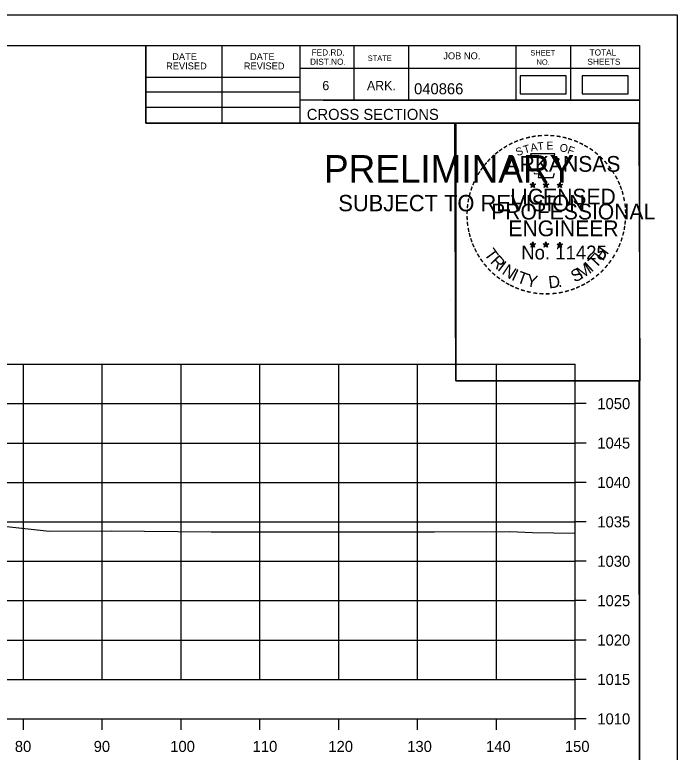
# Model space of a CAD drawing. Extents: x 1370565 to 1374448, y 301010 to 304637.
# Drawn here: x 1373447.7 to 1373531.7, y 301844.7 to 301938.3 of the extents above; entities that cross this region are included whole.
import ezdxf

# ---------------------------------------------------------------- set-up
doc = ezdxf.new("R2010")
doc.units = 0
for name, color, linetype in [('Default', 7, 'Continuous'), ('R_Axis', 7, 'Continuous'), ('R_Axis Annot', 7, 'Continuous'), ('R_Border', 7, 'Continuous'), ('R_Border PE', 7, 'Continuous'), ('R_Border Prem', 7, 'Continuous'), ('R_Drive', 7, 'Continuous'), ('R_Exist Surface', 7, 'Continuous'), ('R_Grid', 7, 'Continuous'), ('R_No Plot', 7, 'Continuous')]:
    doc.layers.add(name, color=color, linetype=linetype)

msp = doc.modelspace()

# ---------------------------------------------------------------- linework, layer by layer
at = {"layer": 'Default'}
msp.add_lwpolyline([(1373511.808, 301928.277), (1373517.641, 301928.277), (1373517.641, 301930.588), (1373511.808, 301930.588)], close=True, dxfattribs=at)
at = {"layer": 'R_Axis'}
for p, q in [((1373518.814, 301848.975), (1373518.814, 301888.975)), ((1373520.214, 301888.975), (1373518.814, 301888.975)), ((1373520.214, 301883.975), (1373518.814, 301883.975)), ((1373520.214, 301878.975), (1373518.814, 301878.975)), ((1373520.214, 301873.975), (1373518.814, 301873.975)), ((1373520.214, 301868.975), (1373518.814, 301868.975)), ((1373520.214, 301863.975), (1373518.814, 301863.975)), ((1373520.214, 301858.975), (1373518.814, 301858.975)), ((1373520.214, 301853.975), (1373518.814, 301853.975)), ((1373218.814, 301848.975), (1373518.814, 301848.975)), ((1373448.814, 301847.575), (1373448.814, 301848.975)), ((1373458.814, 301847.575), (1373458.814, 301848.975)), ((1373468.814, 301847.575), (1373468.814, 301848.975)), ((1373478.814, 301847.575), (1373478.814, 301848.975)), ((1373488.814, 301847.575), (1373488.814, 301848.975)), ((1373498.814, 301847.575), (1373498.814, 301848.975)), ((1373508.814, 301847.575), (1373508.814, 301848.975)), ((1373518.814, 301847.575), (1373518.814, 301848.975)), ((1373520.214, 301848.975), (1373518.814, 301848.975))]:
    msp.add_line(p, q, dxfattribs=at)
at = {"layer": 'R_Border'}
for p, q in [((1373210.814, 301934.435), (1373526.994, 301934.435)), ((1373464.354, 301924.555), (1373464.354, 301934.435)), ((1373474.034, 301924.555), (1373474.034, 301934.435)), ((1373483.894, 301934.435), (1373483.894, 301924.555)), ((1373490.734, 301934.435), (1373490.734, 301927.495)), ((1373497.674, 301934.435), (1373497.674, 301927.495)), ((1373511.254, 301934.435), (1373511.254, 301927.495)), ((1373518.194, 301934.435), (1373518.194, 301927.495)), ((1373526.994, 301728.975), (1373526.994, 301934.435)), ((1373526.994, 301931.495), (1373483.894, 301931.495)), ((1373526.994, 301931.515), (1373526.994, 301931.515)), ((1373464.354, 301930.415), (1373483.894, 301930.415)), ((1373464.354, 301928.555), (1373483.894, 301928.555)), ((1373526.994, 301927.495), (1373483.894, 301927.495)), ((1373486.854, 301927.495), (1373526.994, 301927.495)), ((1373464.354, 301926.615), (1373483.894, 301926.615)), ((1373526.994, 301924.555), (1373464.354, 301924.555))]:
    msp.add_line(p, q, dxfattribs=at)
at = {"layer": 'R_Border PE'}
for p, q in [((1373513.079, 301916.81), (1373513.428, 301916.699)), ((1373513.079, 301916.81), (1373513.332, 301916.765)), ((1373513.079, 301916.81), (1373513.316, 301916.688)), ((1373513.212, 301916.402), (1373513.428, 301916.699)), ((1373513.212, 301916.402), (1373513.338, 301916.646)), ((1373513.212, 301916.402), (1373513.426, 301916.619)), ((1373513.428, 301917.064), (1373513.387, 301916.812)), ((1373513.641, 301916.402), (1373513.426, 301916.616)), ((1373513.428, 301916.699), (1373513.428, 301917.064)), ((1373513.428, 301917.064), (1373513.477, 301916.814)), ((1373513.775, 301916.81), (1373513.428, 301916.699)), ((1373513.641, 301916.402), (1373513.428, 301916.699)), ((1373513.775, 301916.81), (1373513.489, 301916.761)), ((1373513.641, 301916.402), (1373513.504, 301916.693)), ((1373513.775, 301916.81), (1373513.571, 301916.708)), ((1373514.749, 301916.81), (1373515.098, 301916.699)), ((1373514.749, 301916.81), (1373515.002, 301916.765)), ((1373514.749, 301916.81), (1373514.986, 301916.688)), ((1373514.882, 301916.402), (1373515.098, 301916.699)), ((1373514.882, 301916.402), (1373515.008, 301916.646)), ((1373514.882, 301916.402), (1373515.096, 301916.619)), ((1373515.098, 301917.064), (1373515.057, 301916.812)), ((1373515.311, 301916.402), (1373515.096, 301916.616)), ((1373515.098, 301916.699), (1373515.098, 301917.064)), ((1373515.098, 301917.064), (1373515.147, 301916.814)), ((1373515.445, 301916.81), (1373515.098, 301916.699)), ((1373515.311, 301916.402), (1373515.098, 301916.699)), ((1373515.445, 301916.81), (1373515.159, 301916.761)), ((1373515.311, 301916.402), (1373515.174, 301916.693)), ((1373515.445, 301916.81), (1373515.241, 301916.708)), ((1373516.513, 301916.798), (1373516.862, 301916.687)), ((1373516.513, 301916.798), (1373516.766, 301916.753)), ((1373516.513, 301916.798), (1373516.75, 301916.676)), ((1373516.646, 301916.39), (1373516.862, 301916.687)), ((1373516.646, 301916.39), (1373516.772, 301916.634)), ((1373516.646, 301916.39), (1373516.86, 301916.607)), ((1373516.862, 301917.052), (1373516.821, 301916.8)), ((1373517.075, 301916.39), (1373516.86, 301916.604)), ((1373516.862, 301916.687), (1373516.862, 301917.052)), ((1373516.862, 301917.052), (1373516.911, 301916.802)), ((1373517.209, 301916.798), (1373516.862, 301916.687)), ((1373517.075, 301916.39), (1373516.862, 301916.687)), ((1373517.209, 301916.798), (1373516.923, 301916.749)), ((1373517.075, 301916.39), (1373516.938, 301916.681)), ((1373517.209, 301916.798), (1373517.005, 301916.696)), ((1373513.075, 301909.237), (1373513.424, 301909.126)), ((1373513.075, 301909.237), (1373513.328, 301909.192)), ((1373513.075, 301909.237), (1373513.312, 301909.115)), ((1373513.208, 301908.829), (1373513.424, 301909.126)), ((1373513.424, 301909.491), (1373513.383, 301909.239)), ((1373513.424, 301909.126), (1373513.424, 301909.491)), ((1373513.424, 301909.491), (1373513.473, 301909.241)), ((1373513.771, 301909.237), (1373513.424, 301909.126)), ((1373513.637, 301908.829), (1373513.424, 301909.126)), ((1373513.771, 301909.237), (1373513.485, 301909.188)), ((1373513.637, 301908.829), (1373513.5, 301909.12)), ((1373513.771, 301909.237), (1373513.567, 301909.135)), ((1373514.744, 301909.237), (1373515.093, 301909.126)), ((1373514.744, 301909.237), (1373514.997, 301909.192)), ((1373514.744, 301909.237), (1373514.981, 301909.115)), ((1373514.877, 301908.829), (1373515.093, 301909.126)), ((1373515.093, 301909.491), (1373515.052, 301909.239)), ((1373515.093, 301909.126), (1373515.093, 301909.491)), ((1373515.093, 301909.491), (1373515.142, 301909.241)), ((1373515.44, 301909.237), (1373515.093, 301909.126)), ((1373515.306, 301908.829), (1373515.093, 301909.126)), ((1373515.44, 301909.237), (1373515.154, 301909.188)), ((1373515.306, 301908.829), (1373515.169, 301909.12)), ((1373515.44, 301909.237), (1373515.236, 301909.135)), ((1373516.511, 301909.227), (1373516.86, 301909.116)), ((1373516.511, 301909.227), (1373516.764, 301909.182)), ((1373516.511, 301909.227), (1373516.748, 301909.105)), ((1373516.644, 301908.819), (1373516.86, 301909.116)), ((1373516.86, 301909.481), (1373516.819, 301909.229)), ((1373516.86, 301909.116), (1373516.86, 301909.481)), ((1373516.86, 301909.481), (1373516.909, 301909.231)), ((1373517.207, 301909.227), (1373516.86, 301909.116)), ((1373517.073, 301908.819), (1373516.86, 301909.116)), ((1373517.207, 301909.227), (1373516.921, 301909.178)), ((1373517.073, 301908.819), (1373516.936, 301909.11)), ((1373517.207, 301909.227), (1373517.003, 301909.125)), ((1373513.208, 301908.829), (1373513.334, 301909.073)), ((1373513.208, 301908.829), (1373513.422, 301909.046)), ((1373513.637, 301908.829), (1373513.422, 301909.043)), ((1373514.877, 301908.829), (1373515.003, 301909.073)), ((1373514.877, 301908.829), (1373515.091, 301909.046)), ((1373515.306, 301908.829), (1373515.091, 301909.043)), ((1373516.644, 301908.819), (1373516.77, 301909.063)), ((1373516.644, 301908.819), (1373516.858, 301909.036)), ((1373517.073, 301908.819), (1373516.858, 301909.033))]:
    msp.add_line(p, q, dxfattribs=at)
for points in [[(1373513.12, 301920.688), (1373513.389, 301919.861)], [(1373516.631, 301919.766), (1373516.773, 301920.05), (1373516.088, 301920.026), (1373516.236, 301920.688), (1373513.12, 301920.688)], [(1373513.612, 301918.265), (1373513.612, 301918.178), (1373514.175, 301918.159), (1373514.121, 301917.686), (1373515.991, 301917.686), (1373516.192, 301918.222)], [(1373513.428, 301917.064), (1373513.641, 301916.402), (1373513.079, 301916.81), (1373513.775, 301916.81), (1373513.212, 301916.402), (1373513.428, 301917.064)], [(1373515.098, 301917.064), (1373515.311, 301916.402), (1373514.749, 301916.81), (1373515.445, 301916.81), (1373514.882, 301916.402), (1373515.098, 301917.064)], [(1373516.862, 301917.052), (1373517.075, 301916.39), (1373516.513, 301916.798), (1373517.209, 301916.798), (1373516.646, 301916.39), (1373516.862, 301917.052)], [(1373513.424, 301909.491), (1373513.637, 301908.829), (1373513.075, 301909.237), (1373513.771, 301909.237), (1373513.208, 301908.829), (1373513.424, 301909.491)], [(1373515.093, 301909.491), (1373515.306, 301908.829), (1373514.744, 301909.237), (1373515.44, 301909.237), (1373514.877, 301908.829), (1373515.093, 301909.491)], [(1373516.86, 301909.481), (1373517.073, 301908.819), (1373516.511, 301909.227), (1373517.207, 301909.227), (1373516.644, 301908.819), (1373516.86, 301909.481)]]:
    msp.add_lwpolyline(points, dxfattribs=at)
for centre, radius in [((1373513.427, 301916.698), 0.172), ((1373513.427, 301916.698), 0.145), ((1373513.427, 301916.698), 0.116), ((1373513.427, 301916.698), 0.0991), ((1373513.427, 301916.698), 0.0747), ((1373513.427, 301916.698), 0.0495), ((1373513.427, 301916.698), 0.0296), ((1373515.097, 301916.698), 0.172), ((1373515.097, 301916.698), 0.145), ((1373515.097, 301916.698), 0.116), ((1373515.097, 301916.698), 0.0991), ((1373515.097, 301916.698), 0.0747), ((1373515.097, 301916.698), 0.0495), ((1373515.097, 301916.698), 0.0296), ((1373516.861, 301916.686), 0.172), ((1373516.861, 301916.686), 0.145), ((1373516.861, 301916.686), 0.116), ((1373516.861, 301916.686), 0.0991), ((1373516.861, 301916.686), 0.0747), ((1373516.861, 301916.686), 0.0495), ((1373516.861, 301916.686), 0.0296), ((1373513.423, 301909.125), 0.172), ((1373513.423, 301909.125), 0.145), ((1373513.423, 301909.125), 0.116), ((1373513.423, 301909.125), 0.0991), ((1373513.423, 301909.125), 0.0747), ((1373513.423, 301909.125), 0.0495), ((1373513.423, 301909.125), 0.0296), ((1373515.092, 301909.125), 0.172), ((1373515.092, 301909.125), 0.145), ((1373515.092, 301909.125), 0.116), ((1373515.092, 301909.125), 0.0991), ((1373515.092, 301909.125), 0.0747), ((1373515.092, 301909.125), 0.0495), ((1373515.092, 301909.125), 0.0296), ((1373516.859, 301909.115), 0.172), ((1373516.859, 301909.115), 0.145), ((1373516.859, 301909.115), 0.116), ((1373516.859, 301909.115), 0.0991), ((1373516.859, 301909.115), 0.0747), ((1373516.859, 301909.115), 0.0495), ((1373516.859, 301909.115), 0.0296)]:
    msp.add_circle(centre, radius, dxfattribs=at)
at = {"layer": 'R_Drive'}
msp.add_lwpolyline([(1373519.678, 301928.287), (1373525.511, 301928.287), (1373525.511, 301930.598), (1373519.678, 301930.598)], close=True, dxfattribs=at)
at = {"layer": 'R_Exist Surface'}
msp.add_lwpolyline([(1373434.789, 301874.692), (1373452.103, 301872.779), (1373459.951, 301872.829), (1373472.622, 301872.717), (1373500.961, 301872.723), (1373510.512, 301872.753), (1373513.397, 301872.61), (1373518.814, 301872.528)], dxfattribs=at)
at = {"layer": 'R_Grid'}
for p, q in [((1373218.814, 301893.974), (1373518.814, 301893.974)), ((1373448.814, 301853.974), (1373448.814, 301893.974)), ((1373458.814, 301853.974), (1373458.814, 301893.974)), ((1373468.814, 301853.974), (1373468.814, 301893.974)), ((1373478.814, 301853.974), (1373478.814, 301893.974)), ((1373488.814, 301853.974), (1373488.814, 301893.974)), ((1373498.814, 301853.974), (1373498.814, 301893.974)), ((1373508.814, 301853.974), (1373508.814, 301893.974)), ((1373518.814, 301853.974), (1373518.814, 301893.974)), ((1373218.814, 301888.974), (1373518.814, 301888.974)), ((1373218.814, 301883.974), (1373518.814, 301883.974)), ((1373218.814, 301878.974), (1373518.814, 301878.974)), ((1373218.814, 301873.974), (1373518.814, 301873.974)), ((1373218.814, 301868.974), (1373518.814, 301868.974)), ((1373218.814, 301863.974), (1373518.814, 301863.974)), ((1373218.814, 301858.974), (1373518.814, 301858.974)), ((1373218.814, 301853.974), (1373518.814, 301853.974))]:
    msp.add_line(p, q, dxfattribs=at)
at = {"layer": 'R_No Plot'}
for p, q in [((1373198.414, 301938.329), (1373531.747, 301938.329)), ((1373503.029, 301902.099), (1373503.029, 301902.099))]:
    msp.add_line(p, q, dxfattribs=at)
for points in [[(1373198.407, 301938.329), (1373531.747, 301938.329), (1373531.747, 301724.992), (1373198.407, 301724.992)], [(1373444.734, 301934.435), (1373464.354, 301934.435), (1373464.354, 301924.555), (1373480.467, 301924.555), (1373503.666, 301924.555), (1373503.666, 301891.884), (1373526.874, 301891.884), (1373526.994, 301728.975), (1373210.814, 301728.975), (1373210.814, 301934.435)], [(1373503.526, 301924.555), (1373526.874, 301924.555), (1373527.014, 301891.884), (1373503.666, 301891.884)]]:
    msp.add_lwpolyline(points, close=True, dxfattribs=at)

# ---------------------------------------------------------------- texts
at = {"layer": 'R_Axis Annot'}
for s, p in [('1050', (1373521.614, 301888.275)), ('1045', (1373521.614, 301883.275)), ('1040', (1373521.614, 301878.275)), ('1035', (1373521.614, 301873.275)), ('1030', (1373521.614, 301868.275)), ('1025', (1373521.614, 301863.275)), ('1020', (1373521.614, 301858.275)), ('1015', (1373521.614, 301853.275)), ('1010', (1373521.614, 301848.275)), ('80', (1373447.729, 301844.775)), ('90', (1373457.729, 301844.775)), ('100', (1373467.442, 301844.775)), ('110', (1373477.894, 301844.775)), ('120', (1373487.497, 301844.775)), ('130', (1373497.497, 301844.775)), ('140', (1373507.497, 301844.775)), ('150', (1373517.497, 301844.775))]:
    msp.add_text(s, height=1.4, dxfattribs=at).set_placement(p)
at = {"layer": 'R_Border'}
for s, height, p in [('DATE', 0.8792, (1373467.692, 301932.571)), ('DATE', 0.8792, (1373477.552, 301932.571)), ('FED.RD.', 0.7819, (1373485.374, 301933.155)), ('JOB NO.', 0.8792, (1373502.074, 301932.675)), ('SHEET', 0.684, (1373513.114, 301933.155)), ('TOTAL', 0.7819, (1373520.634, 301933.155)), ('DIST.NO.', 0.7819, (1373485.174, 301931.975)), ('STATE', 0.684, (1373492.494, 301932.475)), ('NO.', 0.684, (1373513.894, 301931.975)), ('SHEETS', 0.7819, (1373520.354, 301931.975)), ('REVISED', 0.8792, (1373466.912, 301931.391)), ('REVISED', 0.8792, (1373476.772, 301931.391)), ('6', 1.172, (1373486.734, 301928.755)), ('ARK.', 1.1723, (1373492.394, 301928.755)), ('040866', 1.4, (1373498.37, 301928.234)), ('CROSS SECTIONS', 1.4, (1373484.758, 301924.985))]:
    msp.add_text(s, height=height, rotation=360, dxfattribs=at).set_placement(p)
at = {"layer": 'R_Border PE'}
for s, height, rotation, p in [('-', 1.6, 24.30721, (1373511.234, 301921.546)), ('-', 1.6, 19.17608, (1373511.868, 301921.815)), ('-', 1.6, 13.63015, (1373512.618, 301922.056)), ('-', 1.6, 10.21935, (1373513.296, 301922.218)), ('T', 1, 6.02276, (1373514.064, 301921.114)), ('-', 1.6, 5.89682, (1373514.025, 301922.328)), ('-', 1.6, 0.18623, (1373514.797, 301922.4)), ('E', 1, 0.83234, (1373515.169, 301921.224)), ('-', 1.6, 357.74304, (1373515.52, 301922.387)), ('-', 1.6, 352.16172, (1373516.264, 301922.331)), ('-', 1.6, 347.20489, (1373516.983, 301922.217)), ('-', 1.6, 342.3362, (1373517.618, 301922.062)), ('-', 1.6, 337.85509, (1373518.353, 301921.839)), ('-', 1.6, 36.23174, (1373509.426, 301920.464)), ('-', 1.6, 34.06357, (1373510.004, 301920.859)), ('-', 1.6, 28.79182, (1373510.601, 301921.229)), ('S', 1, 21.59401, (1373511.475, 301920.366)), ('T', 1, 16.4036, (1373512.389, 301920.697)), ('A', 1, 11.21318, (1373513.215, 301920.948)), ('O', 1, 350.4515, (1373516.773, 301921.014)), ('F', 1, 340.07066, (1373517.727, 301920.786)), ('-', 1.6, 334.12109, (1373518.984, 301921.568)), ('-', 1.6, 329.64089, (1373519.563, 301921.285)), ('-', 1.6, 325.86266, (1373520.206, 301920.924)), ('-', 1.6, 42.96224, (1373508.517, 301919.669)), ('-', 1.6, 38.95066, (1373508.95, 301920.086)), ('ARKANSAS', 2, 360, (1373509.973, 301918.4)), ('-', 1.6, 320.52971, (1373520.816, 301920.498)), ('-', 1.6, 315.57859, (1373521.415, 301920.01)), ('-', 1.6, 50.61417, (1373507.666, 301918.705)), ('-', 1.6, 48.42305, (1373508.069, 301919.191)), ('-', 1.6, 309.87973, (1373521.984, 301919.46)), ('-', 1.6, 58.07063, (1373506.928, 301917.611)), ('-', 1.6, 54.23247, (1373507.253, 301918.138)), ('-', 1.6, 306.65218, (1373522.509, 301918.858)), ('-', 1.4, 303.67529, (1373522.995, 301918.29)), ('-', 1.6, 62.87135, (1373506.615, 301916.997)), ('-', 1.6, 299.66835, (1373523.314, 301917.683)), ('-', 1.6, 67.77427, (1373506.356, 301916.386)), ('DWB', 0.01, 360, (1373513.415, 301916.693)), ('DWB', 0.01, 360, (1373515.085, 301916.693)), ('DWB', 0.01, 360, (1373516.849, 301916.683)), ('-', 1.6, 294.66279, (1373523.638, 301917.071)), ('-', 1.6, 290.57283, (1373523.895, 301916.494)), ('-', 1.6, 75.46096, (1373505.94, 301915.042)), ('-', 1.6, 72.39447, (1373506.137, 301915.756)), ('LICENSED', 2, 360, (1373510.571, 301914.251)), ('-', 1.6, 285.12326, (1373524.129, 301915.914)), ('-', 1.6, 81.20126, (1373505.808, 301914.329)), ('-', 1.6, 280.54934, (1373524.329, 301915.172)), ('-', 1.6, 85.18634, (1373505.732, 301913.638)), ('PROFESSIONAL', 2, 360, (1373508.147, 301912.347)), ('-', 1.6, 276.59616, (1373524.491, 301914.404)), ('-', 1.6, 89.06224, (1373505.707, 301912.937)), ('-', 1.6, 274.33011, (1373524.551, 301913.682)), ('-', 1.6, 269.94067, (1373524.585, 301913.05)), ('-', 1.6, 94.19588, (1373505.742, 301912.212)), ('-', 1.6, 98.94793, (1373505.814, 301911.545)), ('ENGINEER', 2, 360, (1373510.334, 301910.222)), ('-', 1.6, 263.5172, (1373524.566, 301912.384)), ('-', 1.6, 101.71495, (1373505.949, 301910.812)), ('-', 1.6, 260.99529, (1373524.495, 301911.73)), ('-', 1.6, 105.45785, (1373506.111, 301910.217)), ('-', 1.6, 252.86809, (1373524.204, 301910.332)), ('-', 1.6, 255.7626, (1373524.385, 301911.052)), ('-', 1.6, 109.08742, (1373506.326, 301909.586)), ('-', 1.6, 114.06432, (1373506.58, 301908.99)), ('DWB', 0.01, 360, (1373513.411, 301909.121)), ('DWB', 0.01, 360, (1373515.08, 301909.121)), ('DWB', 0.01, 360, (1373516.847, 301909.111)), ('-', 1.6, 247.88866, (1373523.981, 301909.659)), ('-', 1.6, 115.72885, (1373506.885, 301908.372)), ('T', 1.54, 306.04056, (1373507.184, 301907.964)), ('No. 11425', 1.757, 360, (1373511.962, 301907.271)), ('H', 1.54, 54.60883, (1373522.304, 301906.999)), ('-', 1.6, 244.61971, (1373523.719, 301909.03)), ('-', 1.6, 120.44712, (1373507.242, 301907.786)), ('-', 1.6, 125.89344, (1373507.645, 301907.225)), ('R', 1.54, 314.00497, (1373507.946, 301906.916)), ('T', 1.54, 46.64442, (1373521.415, 301906.057)), ('-', 1.6, 233.84524, (1373522.923, 301907.625)), ('-', 1.6, 239.07125, (1373523.325, 301908.278)), ('-', 1.6, 130.71812, (1373508.107, 301906.673)), ('I', 1.54, 321.96938, (1373508.847, 301905.984)), ('N', 1.54, 326.50021, (1373509.414, 301905.513)), ('M', 1.54, 32.65632, (1373519.569, 301904.732)), ('I', 1.54, 42.11359, (1373520.853, 301905.579)), ('-', 1.6, 231.25377, (1373522.493, 301907.059)), ('-', 1.6, 134.22381, (1373508.624, 301906.128)), ('-', 1.6, 138.93382, (1373509.149, 301905.664)), ('I', 1.54, 335.36034, (1373510.622, 301904.727)), ('T', 1.54, 339.89117, (1373511.283, 301904.399)), ('Y', 1.54, 347.85558, (1373512.5, 301903.954)), ('S', 1.54, 26.9312, (1373518.73, 301904.326)), ('-', 1.6, 221.08509, (1373521.492, 301905.986)), ('-', 1.6, 225.76533, (1373522.014, 301906.495)), ('-', 1.6, 144.64634, (1373509.705, 301905.258)), ('-', 1.6, 148.08978, (1373510.266, 301904.887)), ('D', 1.54, 6.39691, (1373515.485, 301903.595)), ('-', 1.6, 212.24909, (1373520.409, 301905.127)), ('-', 1.6, 215.73633, (1373520.943, 301905.514)), ('-', 1.6, 151.57039, (1373510.845, 301904.562)), ('-', 1.6, 154.60019, (1373511.367, 301904.315)), ('-', 1.6, 158.56121, (1373511.991, 301904.061)), ('-', 1.6, 162.79826, (1373512.678, 301903.848)), ('.', 1.54, 13.76417, (1373516.677, 301903.723)), ('-', 1.6, 200.71842, (1373518.608, 301904.189)), ('-', 1.6, 204.25161, (1373519.227, 301904.462)), ('-', 1.6, 207.35684, (1373519.851, 301904.781)), ('-', 1.6, 167.55551, (1373513.393, 301903.684)), ('-', 1.6, 173.11546, (1373514.165, 301903.574)), ('-', 1.6, 176.51827, (1373514.913, 301903.521)), ('-', 1.6, 181.59176, (1373515.657, 301903.54)), ('-', 1.6, 185.81666, (1373516.466, 301903.616)), ('-', 1.6, 191.28576, (1373517.202, 301903.748)), ('-', 1.6, 195.47429, (1373517.931, 301903.947))]:
    msp.add_text(s, height=height, rotation=rotation, dxfattribs=at).set_placement(p)
at = {"layer": 'R_Border Prem'}
for s, height, p in [('PRELIMINARY', 3.5, (1373486.946, 301917.018)), ('DWB', 0.01, (1373487.692, 301918.867)), ('SUBJECT TO REVISION', 2.07511, (1373488.755, 301913.389))]:
    msp.add_text(s, height=height, rotation=360, dxfattribs=at).set_placement(p)

doc.saveas('drawing.dxf')
